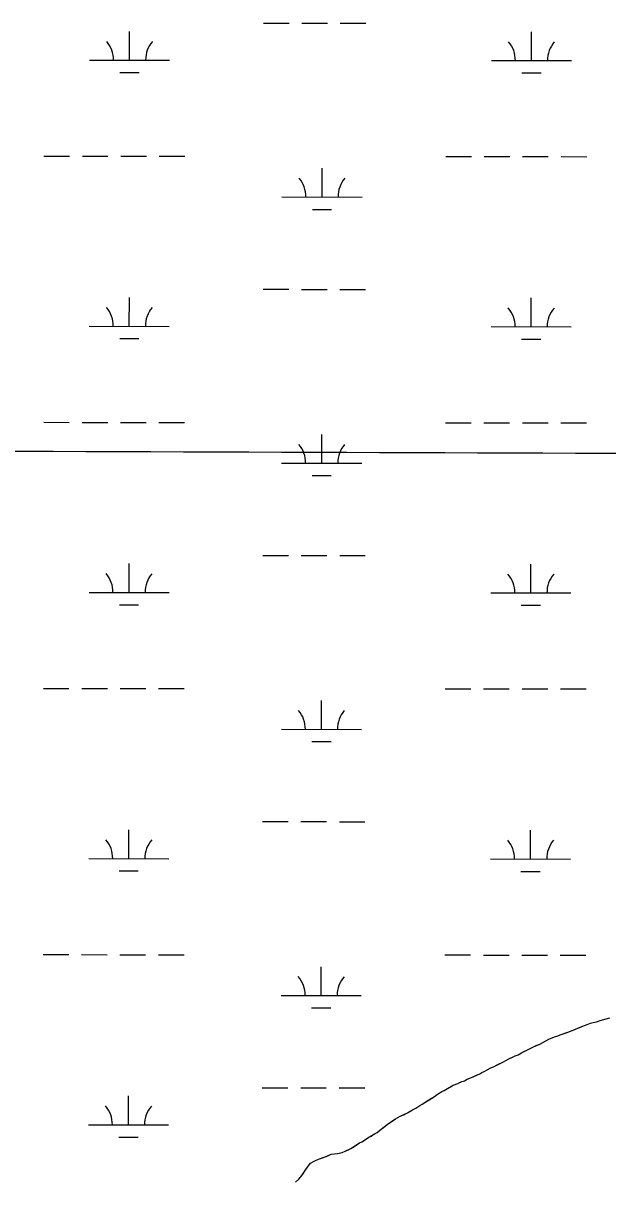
# Model space of a CAD drawing. Extents: x 3148686 to 3186545, y 916144 to 941516.
# Drawn here: x 3156862 to 3157593, y 926690 to 928138 of the extents above; entities that cross this region are included whole.
import ezdxf

# ---------------------------------------------------------------- set-up
doc = ezdxf.new("R2010")
doc.units = 0
for name, color, linetype in [('V-GRID-MAJR', 7, 'Continuous'), ('V-SITE-VEGE', 7, 'Continuous'), ('V-TOPO-SHOR', 7, 'Continuous'), ('V-WETL-SWMP', 7, 'Continuous')]:
    doc.layers.add(name, color=color, linetype=linetype)

msp = doc.modelspace()

# ---------------------------------------------------------------- linework, layer by layer
at = {"layer": 'V-GRID-MAJR'}
msp.add_spline([(3152944, 927616.7), (3155553.9, 927607.5), (3160773.9, 927589.6), (3165993.8, 927572.5), (3171213.8, 927556.2), (3176433.8, 927540.7), (3181653.7, 927525.9), (3184263.7, 927518.7)], degree=3, dxfattribs=at)
at = {"layer": 'V-SITE-VEGE'}
for p, q in [((3157570.8, 926887.8), (3157574.2, 926888.8)), ((3157574.2, 926888.8), (3157578.4, 926889.8)), ((3157578.4, 926889.8), (3157583.2, 926891.2)), ((3157583.2, 926891.2), (3157590.5, 926893.6)), ((3157590.5, 926893.6), (3157594.9, 926894.7)), ((3157532.9, 926873.4), (3157547.2, 926878.5)), ((3157547.2, 926878.5), (3157560.3, 926883.9)), ((3157560.3, 926883.9), (3157566.7, 926886.3)), ((3157566.7, 926886.3), (3157570.8, 926887.8)), ((3157499.7, 926858.2), (3157507.6, 926861.9)), ((3157507.6, 926861.9), (3157511.2, 926863.7)), ((3157511.2, 926863.7), (3157518.9, 926867.9)), ((3157518.9, 926867.9), (3157525.9, 926871)), ((3157525.9, 926871), (3157530.1, 926872.2)), ((3157530.1, 926872.2), (3157532.9, 926873.4)), ((3157468.3, 926843.1), (3157477, 926847)), ((3157477, 926847), (3157480.4, 926848.6)), ((3157480.4, 926848.6), (3157484.8, 926851)), ((3157484.8, 926851), (3157490.7, 926853.8)), ((3157490.7, 926853.8), (3157499.7, 926858.2)), ((3157442.6, 926830), (3157445.8, 926831.6)), ((3157445.8, 926831.6), (3157450.8, 926833.9)), ((3157450.8, 926833.9), (3157462.1, 926839.7)), ((3157462.1, 926839.7), (3157468.3, 926843.1)), ((3157410.1, 926814.9), (3157413.6, 926816.1)), ((3157413.6, 926816.1), (3157417, 926817.9)), ((3157417, 926817.9), (3157422.2, 926819.9)), ((3157422.2, 926819.9), (3157432.7, 926824.6)), ((3157432.7, 926824.6), (3157435.3, 926826.2)), ((3157435.3, 926826.2), (3157438.3, 926827.6)), ((3157438.3, 926827.6), (3157442.6, 926830)), ((3157379.9, 926799.2), (3157385.4, 926802.6)), ((3157385.4, 926802.6), (3157388.2, 926804)), ((3157388.2, 926804), (3157392.2, 926806.4)), ((3157392.2, 926806.4), (3157399.5, 926810.4)), ((3157399.5, 926810.4), (3157405.1, 926812.7)), ((3157405.1, 926812.7), (3157410.1, 926814.9)), ((3157357.8, 926784.9), (3157360.6, 926786.9)), ((3157360.6, 926786.9), (3157375.9, 926796.4)), ((3157375.9, 926796.4), (3157379.9, 926799.2)), ((3157333.4, 926771.6), (3157342.3, 926776)), ((3157342.3, 926776), (3157348.7, 926779.5)), ((3157348.7, 926779.5), (3157352.9, 926781.9)), ((3157352.9, 926781.9), (3157357.8, 926784.9)), ((3157309.4, 926755.3), (3157317.1, 926761.5)), ((3157317.1, 926761.5), (3157327.2, 926768.4)), ((3157327.2, 926768.4), (3157333.4, 926771.6)), ((3157288.7, 926741.9), (3157294.1, 926745.3)), ((3157294.1, 926745.3), (3157304.4, 926751.5)), ((3157304.4, 926751.5), (3157309.4, 926755.3)), ((3157264.7, 926728), (3157271.5, 926731.2)), ((3157271.5, 926731.2), (3157282.4, 926738.2)), ((3157282.4, 926738.2), (3157285.3, 926739.8)), ((3157285.3, 926739.8), (3157288.7, 926741.9)), ((3157221.3, 926712.8), (3157225.7, 926715.6)), ((3157225.7, 926715.6), (3157231.1, 926717.8)), ((3157231.1, 926717.8), (3157239.6, 926720.8)), ((3157239.6, 926720.8), (3157247, 926724.1)), ((3157247, 926724.1), (3157255, 926724.9)), ((3157255, 926724.9), (3157260.7, 926726.5)), ((3157260.7, 926726.5), (3157264.7, 926728)), ((3157210.5, 926697.6), (3157214.6, 926704)), ((3157214.6, 926704), (3157218.4, 926709.2)), ((3157218.4, 926709.2), (3157221.3, 926712.8)), ((3157202.6, 926689.3), (3157206.7, 926693)), ((3157206.7, 926693), (3157210.5, 926697.6))]:
    msp.add_line(p, q, dxfattribs=at)
at = {"layer": 'V-TOPO-SHOR'}
for points in [[(3157337.6, 926773.6), (3157342.3, 926776), (3157345.7, 926777.9), (3157348.7, 926779.5), (3157352.9, 926781.9), (3157357.8, 926784.9), (3157360.6, 926786.9), (3157365.2, 926789.7), (3157368.3, 926791.7), (3157370.9, 926793.3), (3157375.9, 926796.4), (3157379.9, 926799.2), (3157385.4, 926802.6), (3157388.2, 926804), (3157392.2, 926806.4), (3157395.9, 926808.4), (3157399.5, 926810.4), (3157405.1, 926812.7), (3157410.1, 926814.9), (3157413.6, 926816.1), (3157417, 926817.9), (3157422.2, 926819.9), (3157425.4, 926821.4), (3157428.5, 926822.8), (3157432.7, 926824.6), (3157435.3, 926826.2), (3157438.3, 926827.6), (3157442.6, 926830), (3157445.8, 926831.6), (3157450.8, 926833.9), (3157454.2, 926835.7), (3157457.3, 926837.3), (3157462.1, 926839.7), (3157465.3, 926841.5), (3157468.3, 926843.1), (3157473.6, 926845.5), (3157477, 926847), (3157480.4, 926848.6), (3157484.8, 926851), (3157487.7, 926852.4), (3157490.7, 926853.8), (3157494.7, 926855.8), (3157499.7, 926858.2), (3157503.2, 926859.9), (3157507.6, 926861.9), (3157511.2, 926863.7), (3157516, 926866.3), (3157518.9, 926867.9), (3157523.1, 926869.7), (3157525.9, 926871), (3157530.1, 926872.2), (3157532.9, 926873.4), (3157537, 926874.8), (3157540.4, 926876), (3157547.2, 926878.5), (3157552.9, 926880.9), (3157557.5, 926882.7), (3157560.3, 926883.9), (3157566.7, 926886.3), (3157570.8, 926887.8), (3157574.2, 926888.8), (3157578.4, 926889.8), (3157583.2, 926891.2), (3157590.5, 926893.6), (3157594.9, 926894.7)], [(3157202.6, 926689.3), (3157206.7, 926693), (3157210.5, 926697.6), (3157212.4, 926700.6), (3157214.6, 926704), (3157218.4, 926709.2), (3157221.3, 926712.8), (3157225.7, 926715.6), (3157231.1, 926717.8), (3157236.2, 926719.6), (3157239.6, 926720.8), (3157242.8, 926722.3), (3157247, 926724.1), (3157251.2, 926724.5), (3157255, 926724.9), (3157260.7, 926726.5), (3157264.7, 926728), (3157268.5, 926729.8), (3157271.5, 926731.2), (3157275.8, 926734), (3157282.4, 926738.2), (3157285.3, 926739.8), (3157288.7, 926741.9), (3157294.1, 926745.3), (3157296.9, 926746.9), (3157300.4, 926749.1), (3157304.4, 926751.5), (3157309.4, 926755.3), (3157312.3, 926757.7), (3157317.1, 926761.5), (3157320.7, 926764), (3157324.1, 926766.2), (3157327.2, 926768.4), (3157333.4, 926771.6), (3157337.6, 926773.6)]]:
    msp.add_lwpolyline(points, dxfattribs=at)
at = {"layer": 'V-WETL-SWMP'}
for p, q in [((3157162.4, 928138), (3157194.4, 928137.9)), ((3157210.4, 928137.9), (3157242.4, 928137.9)), ((3157258.4, 928137.9), (3157290.4, 928137.8)), ((3156995.3, 928091.7), (3156995.3, 928127.7)), ((3157497.2, 928091.2), (3157497.2, 928127.2)), ((3156945.3, 928091.8), (3157045.3, 928091.7)), ((3157447.2, 928091.2), (3157547.2, 928091.1)), ((3156983.3, 928076.3), (3157007.3, 928076.3)), ((3157485.2, 928075.8), (3157509.2, 928075.7)), ((3156888.3, 927971.8), (3156920.3, 927971.7)), ((3156936.3, 927971.7), (3156968.3, 927971.7)), ((3156984.3, 927971.7), (3157016.3, 927971.6)), ((3157032.3, 927971.6), (3157064.3, 927971.6)), ((3157390.2, 927971.2), (3157422.2, 927971.2)), ((3157438.2, 927971.2), (3157470.2, 927971.1)), ((3157486.2, 927971.1), (3157518.2, 927971.1)), ((3157534.2, 927971.1), (3157566.2, 927971)), ((3157235.6, 927920.6), (3157235.6, 927956.6)), ((3157185.6, 927920.7), (3157285.6, 927920.6)), ((3157223.6, 927905.2), (3157247.6, 927905.2)), ((3157162, 927805.3), (3157194, 927805.3)), ((3157210, 927805.2), (3157242, 927805.2)), ((3157258, 927805.2), (3157290, 927805.2)), ((3156994.9, 927759), (3156995, 927795)), ((3157496.8, 927758.5), (3157496.9, 927794.5)), ((3156944.9, 927759.1), (3157044.9, 927759)), ((3157446.8, 927758.6), (3157546.8, 927758.5)), ((3156982.9, 927743.6), (3157006.9, 927743.6)), ((3157484.8, 927743.1), (3157508.8, 927743.1)), ((3156888, 927639.1), (3156920, 927639)), ((3156936, 927639), (3156968, 927639)), ((3156984, 927639), (3157016, 927638.9)), ((3157032, 927638.9), (3157064, 927638.9)), ((3157389.9, 927638.5), (3157421.9, 927638.5)), ((3157437.9, 927638.5), (3157469.9, 927638.5)), ((3157485.9, 927638.4), (3157517.9, 927638.4)), ((3157533.9, 927638.4), (3157565.9, 927638.4)), ((3157235.2, 927588), (3157235.3, 927624)), ((3157185.2, 927588), (3157285.2, 927587.9)), ((3157223.2, 927572.6), (3157247.2, 927572.5)), ((3157161.7, 927472.6), (3157193.7, 927472.6)), ((3157209.7, 927472.6), (3157241.7, 927472.5)), ((3157257.7, 927472.5), (3157289.7, 927472.5)), ((3156994.6, 927426.4), (3156994.6, 927462.4)), ((3157496.5, 927425.8), (3157496.5, 927461.8)), ((3156944.6, 927426.4), (3157044.6, 927426.3)), ((3157446.5, 927425.9), (3157546.5, 927425.8)), ((3156982.6, 927410.9), (3157006.6, 927410.9)), ((3157484.5, 927410.4), (3157508.5, 927410.4)), ((3156887.6, 927306.4), (3156919.6, 927306.4)), ((3156935.6, 927306.4), (3156967.6, 927306.3)), ((3156983.6, 927306.3), (3157015.6, 927306.3)), ((3157031.6, 927306.3), (3157063.6, 927306.2)), ((3157389.5, 927305.9), (3157421.5, 927305.8)), ((3157437.5, 927305.8), (3157469.5, 927305.8)), ((3157485.5, 927305.8), (3157517.5, 927305.7)), ((3157533.5, 927305.7), (3157565.5, 927305.7)), ((3157234.9, 927255.3), (3157234.9, 927291.3)), ((3157184.9, 927255.3), (3157284.9, 927255.2)), ((3157222.9, 927239.9), (3157246.9, 927239.9)), ((3157161.3, 927139.9), (3157193.3, 927139.9)), ((3157209.3, 927139.9), (3157241.3, 927139.9)), ((3157257.3, 927139.8), (3157289.3, 927139.8)), ((3156994.2, 927093.7), (3156994.3, 927129.7)), ((3157496.1, 927093.2), (3157496.2, 927129.2)), ((3156944.2, 927093.7), (3157044.2, 927093.6)), ((3157446.1, 927093.2), (3157546.1, 927093.1)), ((3156982.2, 927078.3), (3157006.2, 927078.2)), ((3157484.1, 927077.7), (3157508.1, 927077.7)), ((3156887.3, 926973.7), (3156919.3, 926973.7)), ((3156935.3, 926973.7), (3156967.3, 926973.6)), ((3156983.3, 926973.6), (3157015.3, 926973.6)), ((3157031.3, 926973.6), (3157063.3, 926973.5)), ((3157389.2, 926973.2), (3157421.2, 926973.2)), ((3157437.2, 926973.1), (3157469.2, 926973.1)), ((3157485.2, 926973.1), (3157517.2, 926973.1)), ((3157533.2, 926973), (3157565.2, 926973)), ((3157234.5, 926922.6), (3157234.6, 926958.6)), ((3157184.5, 926922.7), (3157284.5, 926922.6)), ((3157222.5, 926907.2), (3157246.5, 926907.2)), ((3157161, 926807.3), (3157193, 926807.2)), ((3157209, 926807.2), (3157241, 926807.2)), ((3157257, 926807.2), (3157289, 926807.1)), ((3156993.9, 926761), (3156993.9, 926797)), ((3156943.9, 926761.1), (3157043.9, 926761)), ((3156981.9, 926745.6), (3157005.9, 926745.6))]:
    msp.add_line(p, q, dxfattribs=at)
msp.add_lwpolyline([(3157202.6, 926689.3), (3157206.7, 926693), (3157210.5, 926697.6), (3157212.4, 926700.6), (3157214.6, 926704), (3157218.4, 926709.2), (3157221.3, 926712.8), (3157225.7, 926715.6), (3157231.1, 926717.8), (3157236.2, 926719.6), (3157239.6, 926720.8), (3157242.8, 926722.3), (3157247, 926724.1), (3157251.2, 926724.5), (3157254.9, 926724.9), (3157260.7, 926726.5), (3157264.7, 926728), (3157268.5, 926729.8), (3157271.5, 926731.2), (3157282.4, 926738.2), (3157285.3, 926739.8), (3157288.7, 926741.9), (3157294.1, 926745.3), (3157296.9, 926746.9), (3157300.4, 926749.1), (3157304.4, 926751.5), (3157309.4, 926755.3), (3157312.3, 926757.7), (3157317.1, 926761.5), (3157320.7, 926764), (3157324.1, 926766.2), (3157327.2, 926768.4), (3157333.4, 926771.6), (3157337.6, 926773.6), (3157342.3, 926776), (3157345.7, 926777.9), (3157348.7, 926779.5), (3157352.9, 926781.9), (3157357.8, 926784.9), (3157360.6, 926786.9), (3157365.2, 926789.7), (3157368.3, 926791.7), (3157370.9, 926793.3), (3157375.9, 926796.4), (3157379.9, 926799.2), (3157385.4, 926802.6), (3157388.2, 926804), (3157392.2, 926806.4), (3157395.9, 926808.4), (3157399.5, 926810.4), (3157405.1, 926812.7), (3157410.1, 926814.9), (3157413.6, 926816.1), (3157417, 926817.9), (3157422.2, 926819.9), (3157428.5, 926822.8), (3157432.7, 926824.6), (3157435.3, 926826.2), (3157438.3, 926827.6), (3157442.6, 926830), (3157445.8, 926831.6), (3157450.8, 926833.9), (3157454.2, 926835.7), (3157462.1, 926839.7), (3157465.3, 926841.5), (3157468.3, 926843.1), (3157473.6, 926845.5), (3157477, 926847), (3157480.4, 926848.6), (3157484.8, 926851), (3157490.7, 926853.8), (3157494.7, 926855.8), (3157499.7, 926858.2), (3157503.2, 926859.9), (3157507.6, 926861.9), (3157511.2, 926863.7), (3157516, 926866.3), (3157518.9, 926867.9), (3157525.9, 926871), (3157530.1, 926872.2), (3157532.9, 926873.4), (3157537, 926874.8), (3157547.2, 926878.5), (3157552.9, 926880.9), (3157557.5, 926882.7), (3157560.3, 926883.9), (3157566.7, 926886.3), (3157570.8, 926887.8), (3157574.2, 926888.8), (3157578.4, 926889.8), (3157583.2, 926891.2), (3157590.5, 926893.6), (3157594.9, 926894.7)], dxfattribs=at)
for centre, start, end in [((3156940, 928092.2), 359.1678, 40.7115), ((3157050.5, 928092.1), 139.1678, 180.7115), ((3157441.9, 928091.7), 359.1678, 40.7115), ((3157552.4, 928091.6), 139.1678, 180.7115), ((3157180.3, 927921.2), 359.1678, 40.7115), ((3157290.8, 927921.1), 139.1678, 180.7115), ((3156939.7, 927759.6), 359.1678, 40.7115), ((3157050.2, 927759.5), 139.1678, 180.7115), ((3157441.6, 927759), 359.1678, 40.7115), ((3157552.1, 927758.9), 139.1678, 180.7115), ((3157180, 927588.5), 359.1678, 40.7115), ((3157290.5, 927588.4), 139.1678, 180.7115), ((3156939.3, 927426.9), 359.1678, 40.7115), ((3157049.8, 927426.8), 139.1678, 180.7115), ((3157441.2, 927426.4), 359.1678, 40.7115), ((3157551.7, 927426.2), 139.1678, 180.7115), ((3157179.6, 927255.8), 359.1678, 40.7115), ((3157290.1, 927255.7), 139.1678, 180.7115), ((3156939, 927094.2), 359.1678, 40.7115), ((3157049.5, 927094.1), 139.1678, 180.7115), ((3157440.9, 927093.7), 359.1678, 40.7115), ((3157551.4, 927093.6), 139.1678, 180.7115), ((3157179.3, 926923.2), 359.1678, 40.7115), ((3157289.8, 926923), 139.1678, 180.7115), ((3156938.6, 926761.5), 359.1678, 40.7115), ((3157049.1, 926761.4), 139.1678, 180.7115)]:
    msp.add_arc(centre, 35.2, start, end, dxfattribs=at)

doc.saveas('drawing.dxf')
